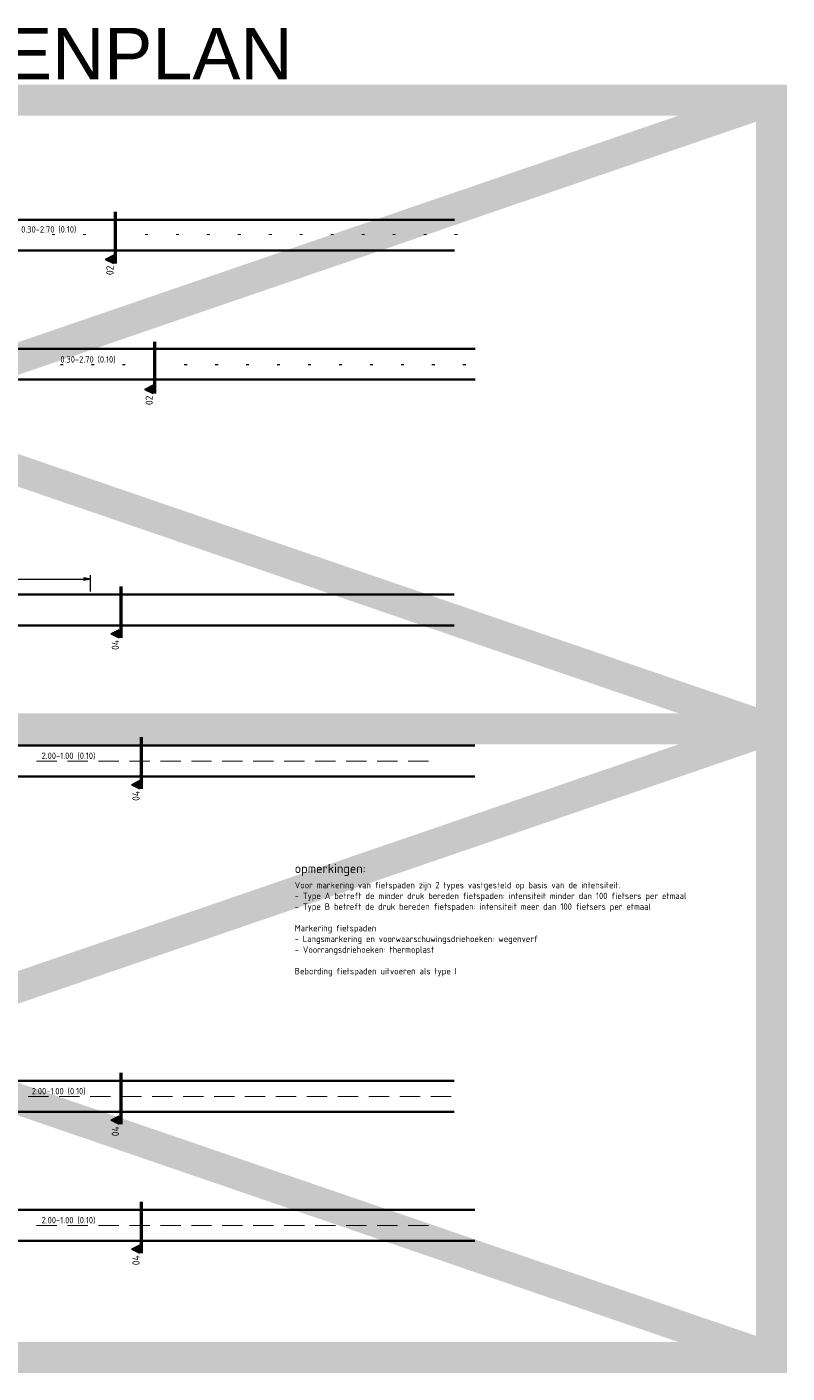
# Model space of a CAD drawing. Header units: metres. Extents: x -699 to 2316, y -1199 to 781.
# Tile 330 of 593: x 144 to 217, y 650 to 781. Entities that reach past the tile are written whole.
import ezdxf
from ezdxf.enums import TextEntityAlignment as Align

# ---------------------------------------------------------------- set-up
doc = ezdxf.new("R2010")
doc.units = ezdxf.units.M
doc.header["$PDMODE"] = 1
doc.linetypes.add('XX-CENTER', pattern=[8, 5, -1, 1, -1])
for name, color, linetype, lineweight in [('N-WE-VH-KANTVERHARDING-G', 210, 'Continuous', 35), ('N-WE-VW-MARKERING_LANGS_STREEP_DOORGETROKKEN_010-G', 7, 'Continuous', 13), ('X-XX-AL-M', 7, 'Continuous', 18), ('X-XX-AL-T25', 7, 'Continuous', 25), ('X-XX-AL-T35', 50, 'Continuous', 35), ('X-XX-AL-VERWIJZING_DOORSNEDE-G', 7, 'XX-CENTER', 18)]:
    doc.layers.add(name, color=color, linetype=linetype, lineweight=lineweight)
doc.layers.add('X-XX-AL-TEKENBLAD_VIEWPORT-G', color=7, linetype='Continuous', lineweight=18, plot=False)
doc.styles.add('ariel', font='arial.ttf')
doc.styles.add('NLCS-ISO', font='NLCS-ISO.ttf')
doc.styles.add('NLCS-ISO Standaard', font='NLCS-ISO.ttf')
doc.styles.add('rtw_iso', font='iso-rtw.shx')
doc.dimstyles.new('NLCS-M200-T25-Pijl', dxfattribs={"dimtxt": 0.5, "dimasz": 0.375, "dimexe": 0.4, "dimexo": 0.4, "dimgap": 0.14, "dimtad": 1, "dimlfac": -1, "dimzin": 0, "dimdsep": 46, "dimtxsty": 'NLCS-ISO Standaard', "dimblk": 'Pijl', "dimblk1": 'Pijl', "dimblk2": 'Pijl', "dimcen": 2.5, "dimdle": 2, "dimclrd": 256, "dimclre": 256, "dimclrt": 256, "dimadec": 0, "dimazin": 0, "dimtfac": 1, "dimtofl": 0, "dimtmove": 0, "dimatfit": 3, "dimldrblk": 'Pijl', "dimfxl": 1, "dimtolj": 1, "dimtzin": 0, "dimlwd": 18, "dimlwe": 18, "dimarcsym": 0})

# ---------------------------------------------------------------- blocks, each defined once
blk = doc.blocks.new('Pijl')
h = blk.add_hatch(color=256)
h.paths.add_polyline_path([(0, 0), (-1.75, 0.35), (-1.75, 0)])
h.paths.add_polyline_path([(-1.75, 0), (-1.75, -0.35), (0, 0)])
for p, q in [((-1.9, 0), (0, 0)), ((0, 0), (-1.75, 0.35)), ((-1.75, 0.35), (-1.75, -0.35)), ((0, 0), (-1.75, -0.35))]:
    blk.add_line(p, q)
blk = doc.blocks.new('*D127')
at = {"layer": 'Defpoints', "color": 0, "transparency": 16777216}
for p in [(149.96, 727.26), (99.96, 725.67), (149.96, 725.67)]:
    blk.add_point(p, dxfattribs=at)
at = {"layer": 'X-XX-AL-M', "lineweight": 18, "transparency": 16777216}
for p, q in [((99.96, 726.07), (99.96, 727.66)), ((100.34, 727.26), (149.59, 727.26)), ((149.96, 726.07), (149.96, 727.66))]:
    blk.add_line(p, q, dxfattribs=at)
at = {"layer": 'X-XX-AL-M', "lineweight": 18, "transparency": 16777216, "xscale": 0.375, "yscale": 0.375, "zscale": 0.375, "rotation": 180}
blk.add_blockref('Pijl', (99.96, 727.26), dxfattribs=at)
at = {"layer": 'X-XX-AL-M', "lineweight": 18, "transparency": 16777216, "xscale": 0.375, "yscale": 0.375, "zscale": 0.375}
blk.add_blockref('Pijl', (149.96, 727.26), dxfattribs=at)
at = {"layer": 'X-XX-AL-M', "transparency": 16777216, "insert": (124.96, 727.65), "char_height": 0.5, "attachment_point": 5, "style": 'NLCS-ISO Standaard'}
blk.add_mtext('\\A1;50.00', dxfattribs=at)
blk = doc.blocks.new('DP')
at = {"linetype": 'Continuous'}
blk.add_hatch(color=256, dxfattribs=at).paths.add_polyline_path([(4, 1), (2, 5), (0, 1)])
at = {"linetype": 'Continuous', "flags": 128}
blk.add_lwpolyline([(4, 1), (2, 5), (0, 1), (4, 1)], dxfattribs=at)
at = {"lineweight": 35, "style": 'rtw_iso'}
blk.add_attdef('DP', text='', height=3.5, rotation=360, dxfattribs=at).set_placement((-1, 1), align=Align.RIGHT)

msp = doc.modelspace()

# ---------------------------------------------------------------- linework, layer by layer
at = {"color": 252, "const_width": 3}
msp.add_lwpolyline([(38.3424, 773.6945), (215.9474, 773.6945), (215.9474, 651.8362), (38.3424, 651.8362)], close=True, dxfattribs=at)
for points in [[(215.9474, 712.7654), (38.3424, 773.6945)], [(215.9474, 773.6945), (38.3424, 712.7654)], [(215.9474, 651.8362), (38.3424, 712.7654)], [(38.3424, 651.8362), (215.9474, 712.7654)], [(38.3424, 712.7654), (215.9474, 712.7654)]]:
    msp.add_lwpolyline(points, dxfattribs=at)
at = {"layer": 'N-WE-VH-KANTVERHARDING-G', "flags": 128}
for points in [[(185.2108, 762.1044), (90.9216, 762.1044, 0.12144347), (75.5833, 758.3232, -0.12144347), (68.6113, 756.6044), (64.2929, 756.6044)], [(185.2108, 759.1044), (90.9216, 759.1044, 0.12144347), (76.9777, 755.6669, -0.12144347), (68.6113, 753.6044), (66.6113, 753.6044)], [(187.2108, 749.6044), (92.9216, 749.6044, 0.0731917), (77.6521, 747.3572)], [(187.2108, 746.6044), (92.9216, 746.6044, 0.07320586), (78.5138, 744.4836)], [(185.1932, 722.7692), (90.9041, 722.7692, 0.12144347), (76.9601, 719.3317, -0.12144347), (68.5938, 717.2692), (66.5938, 717.2692)], [(187.1932, 711.1442), (92.9041, 711.1442, 0.0731917), (77.6346, 708.897)], [(187.1932, 708.1442), (92.9041, 708.1442, 0.07320586), (78.4962, 706.0234)], [(185.1932, 678.6442), (90.9041, 678.6442, 0.12144347), (75.5657, 674.863, -0.12144347), (68.5938, 673.1442), (64.2754, 673.1442)], [(185.1932, 675.6442), (90.9041, 675.6442, 0.12144347), (76.9601, 672.2067, -0.12144347), (68.5938, 670.1442), (66.5938, 670.1442)], [(187.1932, 666.1442), (92.9041, 666.1442, 0.0731917), (77.6346, 663.897)], [(187.1932, 663.1442), (92.9041, 663.1442, 0.07320586), (78.4962, 661.0234)]]:
    msp.add_lwpolyline(points, format="xyb", dxfattribs=at)
msp.add_lwpolyline([(185.1932, 725.7692), (99.9645, 725.7692)], dxfattribs=at)
at = {"layer": 'N-WE-VW-MARKERING_LANGS_STREEP_DOORGETROKKEN_010-G', "const_width": 0.1}
for points in [[(146.7015, 709.6442), (144.7015, 709.6442)], [(149.7015, 709.6442), (147.7015, 709.6442)], [(152.7015, 709.6442), (150.7015, 709.6442)], [(155.7015, 709.6442), (153.7015, 709.6442)], [(158.7015, 709.6442), (156.7015, 709.6442)], [(161.7015, 709.6442), (159.7015, 709.6442)], [(164.7015, 709.6442), (162.7015, 709.6442)], [(167.7015, 709.6442), (165.7015, 709.6442)], [(170.7015, 709.6442), (168.7015, 709.6442)], [(173.7015, 709.6442), (171.7015, 709.6442)], [(176.7015, 709.6442), (174.7015, 709.6442)], [(179.7015, 709.6442), (177.7015, 709.6442)], [(182.7015, 709.6442), (180.7015, 709.6442)], [(143.9016, 677.1442), (145.9016, 677.1442)], [(146.9016, 677.1442), (148.9016, 677.1442)], [(149.9016, 677.1442), (151.9016, 677.1442)], [(152.9016, 677.1442), (154.9016, 677.1442)], [(155.9016, 677.1442), (157.9016, 677.1442)], [(158.9016, 677.1442), (160.9016, 677.1442)], [(161.9016, 677.1442), (163.9016, 677.1442)], [(164.9016, 677.1442), (166.9016, 677.1442)], [(167.9016, 677.1442), (169.9016, 677.1442)], [(170.9016, 677.1442), (172.9016, 677.1442)], [(173.9016, 677.1442), (175.9016, 677.1442)], [(176.9016, 677.1442), (178.9016, 677.1442)], [(179.9016, 677.1442), (181.9016, 677.1442)], [(182.9016, 677.1442), (184.9016, 677.1442)], [(146.7015, 664.6442), (144.7015, 664.6442)], [(149.7015, 664.6442), (147.7015, 664.6442)], [(152.7015, 664.6442), (150.7015, 664.6442)], [(155.7015, 664.6442), (153.7015, 664.6442)], [(158.7015, 664.6442), (156.7015, 664.6442)], [(161.7015, 664.6442), (159.7015, 664.6442)], [(164.7015, 664.6442), (162.7015, 664.6442)], [(167.7015, 664.6442), (165.7015, 664.6442)], [(170.7015, 664.6442), (168.7015, 664.6442)], [(173.7015, 664.6442), (171.7015, 664.6442)], [(176.7015, 664.6442), (174.7015, 664.6442)], [(179.7015, 664.6442), (177.7015, 664.6442)], [(182.7015, 664.6442), (180.7015, 664.6442)]]:
    msp.add_lwpolyline(points, dxfattribs=at)
at = {"layer": 'N-WE-VW-MARKERING_LANGS_STREEP_DOORGETROKKEN_010-G'}
for points in [[(146.2191, 760.6044), (146.5191, 760.6044), (146.2191, 760.7044), (146.5191, 760.7044)], [(149.2191, 760.6044), (149.5191, 760.6044), (149.2191, 760.7044), (149.5191, 760.7044)], [(152.2191, 760.6044), (152.5191, 760.6044), (152.2191, 760.7044), (152.5191, 760.7044)], [(155.2191, 760.6044), (155.5191, 760.6044), (155.2191, 760.7044), (155.5191, 760.7044)], [(158.2191, 760.6044), (158.5191, 760.6044), (158.2191, 760.7044), (158.5191, 760.7044)], [(161.2191, 760.6044), (161.5191, 760.6044), (161.2191, 760.7044), (161.5191, 760.7044)], [(164.2191, 760.6044), (164.5191, 760.6044), (164.2191, 760.7044), (164.5191, 760.7044)], [(167.2191, 760.6044), (167.5191, 760.6044), (167.2191, 760.7044), (167.5191, 760.7044)], [(170.2191, 760.6044), (170.5191, 760.6044), (170.2191, 760.7044), (170.5191, 760.7044)], [(173.2191, 760.6044), (173.5191, 760.6044), (173.2191, 760.7044), (173.5191, 760.7044)], [(176.2191, 760.6044), (176.5191, 760.6044), (176.2191, 760.7044), (176.5191, 760.7044)], [(179.2191, 760.6044), (179.5191, 760.6044), (179.2191, 760.7044), (179.5191, 760.7044)], [(182.2191, 760.6044), (182.5191, 760.6044), (182.2191, 760.7044), (182.5191, 760.7044)], [(185.2191, 760.6044), (185.5191, 760.6044), (185.2191, 760.7044), (185.5191, 760.7044)], [(147.0191, 748.0044), (147.3191, 748.0044), (147.0191, 748.1044), (147.3191, 748.1044)], [(150.0191, 748.0044), (150.3191, 748.0044), (150.0191, 748.1044), (150.3191, 748.1044)], [(153.0191, 748.0044), (153.3191, 748.0044), (153.0191, 748.1044), (153.3191, 748.1044)], [(156.0191, 748.0044), (156.3191, 748.0044), (156.0191, 748.1044), (156.3191, 748.1044)], [(159.0191, 748.0044), (159.3191, 748.0044), (159.0191, 748.1044), (159.3191, 748.1044)], [(162.0191, 748.0044), (162.3191, 748.0044), (162.0191, 748.1044), (162.3191, 748.1044)], [(165.0191, 748.0044), (165.3191, 748.0044), (165.0191, 748.1044), (165.3191, 748.1044)], [(168.0191, 748.0044), (168.3191, 748.0044), (168.0191, 748.1044), (168.3191, 748.1044)], [(171.0191, 748.0044), (171.3191, 748.0044), (171.0191, 748.1044), (171.3191, 748.1044)], [(174.0191, 748.0044), (174.3191, 748.0044), (174.0191, 748.1044), (174.3191, 748.1044)], [(177.0191, 748.0044), (177.3191, 748.0044), (177.0191, 748.1044), (177.3191, 748.1044)], [(180.0191, 748.0044), (180.3191, 748.0044), (180.0191, 748.1044), (180.3191, 748.1044)], [(183.0191, 748.0044), (183.3191, 748.0044), (183.0191, 748.1044), (183.3191, 748.1044)], [(186.0191, 748.0044), (186.3191, 748.0044), (186.0191, 748.1044), (186.3191, 748.1044)]]:
    msp.add_solid(points, dxfattribs=at)
at = {"layer": 'X-XX-AL-VERWIJZING_DOORSNEDE-G', "lineweight": 50}
for p, q in [((152.3796, 757.8541), (152.3796, 762.9177)), ((156.1795, 745.2541), (156.1795, 750.3177)), ((152.9041, 721.5689), (152.9041, 726.6325)), ((154.9041, 706.9439), (154.9041, 712.0075)), ((152.9041, 674.4439), (152.9041, 679.5075)), ((154.9041, 661.9439), (154.9041, 667.0075))]:
    msp.add_line(p, q, dxfattribs=at)

# ---------------------------------------------------------------- block references
at = {"layer": 'X-XX-AL-VERWIJZING_DOORSNEDE-G', "linetype": 'Continuous'}
ref = msp.add_blockref('DP', (152.3796, 757.8541), dxfattribs=dict(at, xscale=0.1999999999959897, yscale=0.1999999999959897, zscale=0.1999999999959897, rotation=89.99999997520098))
ref.add_attrib('DP', '02', dxfattribs={"layer": '0', "lineweight": 35, "height": 0.7, "rotation": 90, "style": 'NLCS-ISO'}).set_placement((152.1796, 757.6542), align=Align.RIGHT)
ref = msp.add_blockref('DP', (156.1795, 745.2541), dxfattribs=dict(at, xscale=0.1999999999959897, yscale=0.1999999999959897, zscale=0.1999999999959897, rotation=89.99999997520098))
ref.add_attrib('DP', '02', dxfattribs={"layer": '0', "lineweight": 35, "height": 0.7, "rotation": 90, "style": 'NLCS-ISO'}).set_placement((155.9795, 745.0542), align=Align.RIGHT)
ref = msp.add_blockref('DP', (152.9041, 721.5689), dxfattribs=dict(at, xscale=0.1999999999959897, yscale=0.1999999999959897, zscale=0.1999999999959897, rotation=89.99999997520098))
ref.add_attrib('DP', '04', dxfattribs={"layer": '0', "lineweight": 35, "height": 0.7, "rotation": 90, "style": 'NLCS-ISO'}).set_placement((152.7041, 721.369), align=Align.RIGHT)
ref = msp.add_blockref('DP', (154.9041, 706.9439), dxfattribs=dict(at, xscale=0.1999999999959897, yscale=0.1999999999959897, zscale=0.1999999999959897, rotation=89.99999997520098))
ref.add_attrib('DP', '04', dxfattribs={"layer": '0', "lineweight": 35, "height": 0.7, "rotation": 90, "style": 'NLCS-ISO'}).set_placement((154.7041, 706.744), align=Align.RIGHT)
ref = msp.add_blockref('DP', (152.9041, 674.4439), dxfattribs=dict(at, xscale=0.1999999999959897, yscale=0.1999999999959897, zscale=0.1999999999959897, rotation=89.99999997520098))
ref.add_attrib('DP', '04', dxfattribs={"layer": '0', "lineweight": 35, "height": 0.7, "rotation": 90, "style": 'NLCS-ISO'}).set_placement((152.7041, 674.244), align=Align.RIGHT)
ref = msp.add_blockref('DP', (154.9041, 661.9439), dxfattribs=dict(at, xscale=0.1999999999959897, yscale=0.1999999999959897, zscale=0.1999999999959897, rotation=89.99999997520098))
ref.add_attrib('DP', '04', dxfattribs={"layer": '0', "lineweight": 35, "height": 0.7, "rotation": 90, "style": 'NLCS-ISO'}).set_placement((154.7041, 661.744), align=Align.RIGHT)

# ---------------------------------------------------------------- texts
at = {"layer": 'X-XX-AL-T25', "style": 'NLCS-ISO'}
for s, p in [('0.30-2.70 (0.10)', (143.2286, 760.8544)), ('0.30-2.70 (0.10)', (147.0286, 748.2544)), ('2.00-1.00 (0.10)', (145.206, 709.8442)), ('2.00-1.00 (0.10)', (144.256, 677.3442)), ('2.00-1.00 (0.10)', (145.206, 664.8442))]:
    msp.add_text(s, height=0.625, rotation=360, dxfattribs=at).set_placement(p)
at = {"layer": 'X-XX-AL-T25', "insert": (169.7363, 697.9338), "char_height": 0.625, "width": 48.253748, "attachment_point": 1, "style": 'NLCS-ISO'}
msp.add_mtext('Voor markering van fietspaden zijn 2 types vastgesteld op basis van de intensiteit.\\P- Type A betreft de minder druk bereden fietspaden: intensiteit minder dan 100 fietsers per etmaal\\P- Type B betreft de druk bereden fietspaden: intensiteit meer dan 100 fietsers per etmaal\\P\\PMarkering fietspaden\\P- Langsmarkering en voorwaarschuwingsdriehoeken: wegenverf\\P- Voorrangsdriehoeken: thermoplast\\P\\PBebording fietspaden uitvoeren als type I', dxfattribs=at)
at = {"layer": 'X-XX-AL-T35', "style": 'NLCS-ISO'}
msp.add_text('opmerkingen:', height=0.9, dxfattribs=at).set_placement((169.7363, 698.7838))
at = {"layer": 'X-XX-AL-TEKENBLAD_VIEWPORT-G', "color": 252, "style": 'ariel'}
msp.add_text('2.02 IN BEWERKING FIETSPADENPLAN', height=5, dxfattribs=at).set_placement((38.3424, 775.6945))

# ---------------------------------------------------------------- dimensions: what is measured, and where the dimension line sits
at = {"layer": 'X-XX-AL-M'}
dim = msp.add_linear_dim(base=(149.9645, 727.2581), p1=(99.9645, 725.6692), p2=(149.9645, 725.6692), dimstyle='NLCS-M200-T25-Pijl', dxfattribs=at)
dim.commit()
dim.dimension.update_dxf_attribs({"geometry": '*D127', "text_midpoint": (124.9645, 727.6481)})

doc.saveas('drawing.dxf')
